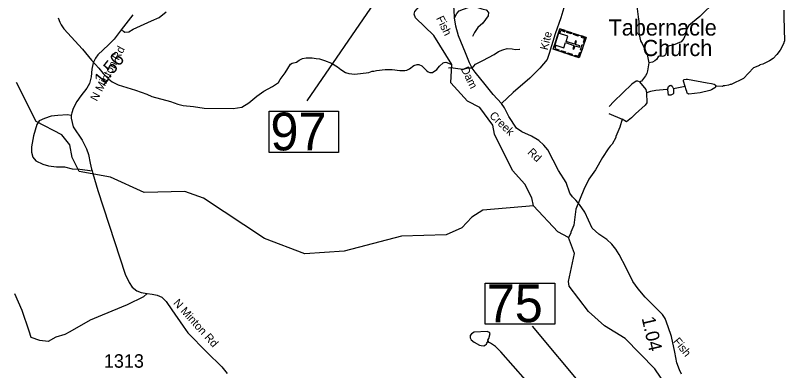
# Model space of a CAD drawing. Extents: x 1248224 to 1454986, y 825081 to 985870.
# Drawn here: x 1330449 to 1337583, y 885141 to 888434 of the extents above; entities that cross this region are included whole.
import ezdxf

# ---------------------------------------------------------------- set-up
doc = ezdxf.new("R2010")
doc.units = 0
for name, color, linetype in [('Exist Cultural Church with Cemetary CELL', 7, 'Continuous'), ('Exist Cultural Church with Cemetery Label', 7, 'Continuous'), ('Exist Hydrographic Creek Single Shore', 7, 'Continuous'), ('Exist Hydrographic Misc Water Feature', 7, 'Continuous'), ('Exist Road Non-System Type 51', 7, 'Continuous'), ('Exist Road Secondary Mileage Hundredths English Label', 7, 'Continuous'), ('Exist Road Secondary Structure Standard Bridge Number Label', 7, 'Continuous'), ('Exist Road Secondary Type 51 Attributed', 7, 'Continuous'), ('Exist Road Secondary Type 51 Label', 7, 'Continuous'), ('Exist Road Secondary Type 51 Number Label', 7, 'Continuous')]:
    doc.layers.add(name, color=color, linetype=linetype)

msp = doc.modelspace()

# ---------------------------------------------------------------- linework, layer by layer
at = {"layer": 'Exist Cultural Church with Cemetary CELL'}
for points in [[(1335741, 888228.9), (1335678, 888040), (1335436.5, 888120.6), (1335499.4, 888309.4)], [(1335485.8, 888268.5), (1335450.4, 888162.1), (1335536.3, 888133.5), (1335552.3, 888181.6), (1335629.6, 888155.9), (1335619.2, 888124.6), (1335629.6, 888121.1), (1335640.1, 888152.4), (1335680.1, 888139), (1335683.8, 888150), (1335643.7, 888163.4), (1335654.2, 888194.8), (1335643.8, 888198.3), (1335633.3, 888166.9), (1335556, 888192.6), (1335571.7, 888239.9)], [(1335489, 888278), (1335499.9, 888274.4), (1335506.9, 888295.3), (1335545.2, 888282.5), (1335548.7, 888293.1), (1335499.5, 888309.5)], [(1335565.8, 888287.3), (1335606.9, 888273.6), (1335603.3, 888262.8), (1335562.2, 888276.5)], [(1335629.5, 888266.1), (1335670.6, 888252.4), (1335667, 888241.6), (1335625.9, 888255.3)], [(1335699.9, 888242.6), (1335696.3, 888231.8), (1335726.8, 888221.7), (1335714, 888183.2), (1335724.6, 888179.7), (1335741, 888228.9)], [(1335446.9, 888152), (1335457.8, 888148.4), (1335450.9, 888127.5), (1335489.2, 888114.7), (1335485.7, 888104.1), (1335436.5, 888120.6)], [(1335508.6, 888108.5), (1335549.7, 888094.8), (1335546.1, 888084), (1335505, 888097.7)], [(1335717.5, 888158.6), (1335701.1, 888109.5), (1335690.3, 888113.1), (1335706.7, 888162.2)], [(1335571.1, 888087.6), (1335612.2, 888073.9), (1335608.6, 888063.1), (1335567.5, 888076.8)], [(1335636.9, 888053.7), (1335640.4, 888064.4), (1335671, 888054.3), (1335683.8, 888092.7), (1335694.4, 888089.2), (1335677.9, 888040)]]:
    msp.add_lwpolyline(points, close=True, dxfattribs=at)
at = {"layer": 'Exist Hydrographic Creek Single Shore'}
for points in [[(1335252.6, 886666.9), (1335237.7, 886742.7), (1335173.6, 886868.7), (1335059.6, 886995.7), (1334892.5, 887334), (1334877.6, 887416.3), (1334756.6, 887579.6), (1334641.6, 887637.8), (1334486.5, 887808.3), (1334495.7, 887978.6), (1334328.6, 888247.2), (1334160.8, 888410.5), (1334148.7, 888444.4), (1334153.5, 888471), (1334175.3, 888495.3), (1334245.5, 888570.4), (1334279.4, 888647.9), (1334266.5, 888741.8), (1334114.3, 888998.7), (1334146.7, 889125.4)], [(1335252.6, 886666.9), (1334784.6, 886627.1), (1334682.6, 886563.4), (1334588.6, 886463.5), (1334445.6, 886400.8), (1334028.6, 886386.1), (1333499.5, 886249), (1333132.6, 886223.6), (1332760.5, 886365.7), (1332193.6, 886738.2), (1332020.5, 886800.7), (1331644.5, 886791.8), (1331331.5, 886932.8), (1331040.5, 886987.9), (1330976.5, 887117.1), (1330954.5, 887232.5), (1330881.5, 887325.9), (1330642.5, 887448.9), (1330459.5, 887810.4)], [(1335913.6, 885557.1), (1335763.6, 885688.2), (1335585.6, 885924.9), (1335578.7, 885967.6), (1335634.4, 886225.7), (1335579, 886374.9), (1335480.6, 886426), (1335252.6, 886666.9)], [(1337143.9, 883382.4), (1337060.1, 883760.4), (1336878.5, 884107.3), (1336603.7, 884666.8), (1336525.7, 884944.1), (1336380.6, 885157), (1336103.7, 885438.5), (1335913.6, 885557.1)]]:
    msp.add_lwpolyline(points, dxfattribs=at)
at = {"layer": 'Exist Hydrographic Misc Water Feature'}
for p, q in [((1336660.1, 887774.6), (1336552.8, 887753.9)), ((1335954.2, 887525.6), (1336076.2, 887470.5))]:
    msp.add_line(p, q, dxfattribs=at)
for points in [[(1336969.6, 888593.6), (1336940.8, 888565.2), (1336795.7, 888424.5), (1336695.8, 888338.8), (1336672.9, 888299.3), (1336659.8, 888251.7), (1336647.1, 888219.9), (1336622.4, 888188.5), (1336549.7, 888156.1), (1336515.7, 888152.9), (1336505.5, 888149.1), (1336489.2, 888135.5), (1336484.9, 888119.6), (1336484.2, 888087.6), (1336477.7, 888067.8), (1336471.6, 888061.9), (1336463.5, 888056.1), (1336447.4, 888052.4), (1336419.5, 888055.1), (1336411.4, 888049.3), (1336394.8, 888025.7), (1336380.5, 888011.9), (1336358.3, 888000.5), (1336323.2, 887992.6)], [(1336213.7, 888519.8), (1336223.6, 888419.6), (1336230.7, 888377.4), (1336232.4, 888275.3), (1336239.3, 888225.2), (1336246.6, 888197), (1336254.2, 888180.9), (1336262.1, 888172.7), (1336307.9, 888071.6), (1336323.2, 887992.6)], [(1337577, 888482.6), (1337574.6, 888416.4), (1337582.8, 888198.5), (1337574.4, 888182.8), (1337574.2, 888174.8), (1337540.8, 888111.5), (1337511.9, 888072.1), (1337475.1, 888035), (1337442.6, 888011.7), (1337381.9, 887981.1), (1337353.7, 887973.8), (1337349.6, 887967.9), (1337295.7, 887946.2), (1337202.9, 887847.2), (1337085.7, 887793.9), (1337077.7, 887794.1), (1337061.5, 887786.5), (1337029.4, 887779.2), (1337013.4, 887779.5), (1337005.3, 887775.7), (1336949.4, 887777), (1336942.5, 887777)], [(1330844.7, 888412), (1330862.2, 888371.8), (1330872.9, 888347.2), (1330899.9, 888308.5), (1331070.7, 888121.5), (1331155.9, 888019.1), (1331223.8, 887945.2), (1331264.4, 887894), (1331314.9, 887842.6), (1331346.3, 887817.7), (1331401.6, 887790.1), (1331564.3, 887741.4), (1331667.2, 887704.5), (1331714.7, 887683), (1331889.4, 887634), (1331956.7, 887610), (1332004.4, 887598.7), (1332100.2, 887589.9), (1332199.8, 887575.1), (1332467.7, 887569.3), (1332548.2, 887583), (1332613.3, 887623.1), (1332687.1, 887684.9), (1332752.4, 887731), (1332833.8, 887774.7), (1332888.8, 887813), (1332903.6, 887838.7), (1332951.3, 887901.2), (1332999.5, 887979.9), (1333015.8, 887989.3), (1333056.1, 888000.2), (1333080.6, 888017.5), (1333113.1, 888034.5), (1333145.3, 888041.6), (1333201.3, 888039.9), (1333239.2, 888034.8), (1333269.1, 888030), (1333316.8, 888016.7), (1333380, 887990.8), (1333435.1, 887957.2), (1333466.4, 887932.3), (1333511.7, 887903.1), (1333541.4, 887894.1), (1333597.3, 887888.5), (1333725.7, 887904.8), (1333758.1, 887915.9), (1333774.1, 887915.5), (1333798.3, 887922.7), (1333878.6, 887932.4), (1333942.6, 887930.5), (1334014.3, 887922.4), (1334062.4, 887923.1), (1334078.5, 887926.6), (1334102.8, 887937.9), (1334143.7, 887968.7), (1334176, 887979.8), (1334192, 887977.3), (1334219.7, 887966.5), (1334262.5, 887921.3), (1334278.1, 887910.9), (1334294, 887904.4), (1334318, 887903.7), (1334358.8, 887932.5), (1334383.7, 887963.8), (1334416.5, 887992.8), (1334424.6, 887996.6), (1334440.7, 888000.2), (1334495.7, 887978.6)], [(1336323.2, 887992.6), (1336312.5, 887919.6), (1336304, 887895.8), (1336291.4, 887872), (1336254.3, 887824.8), (1336238.4, 887817.7)], [(1336238.4, 887817.7), (1336222.3, 887823.6), (1336206.4, 887824), (1336165.8, 887796.9), (1335998.1, 887634.8), (1335955.7, 887587.7)], [(1336238.4, 887817.7), (1336296.7, 887747.9), (1336300.7, 887716.2)], [(1336660.1, 887774.6), (1336644.3, 887824), (1336646.6, 887831.9), (1336652.6, 887837.8), (1336668.8, 887843.4), (1336682.8, 887843.1), (1336866, 887806.9), (1336905.9, 887802), (1336929.8, 887795.4), (1336937.7, 887791.3), (1336943.5, 887783.1), (1336942.5, 887777)], [(1336499.3, 887747.1), (1336489.2, 887745.9), (1336388.4, 887737.8), (1336338.3, 887729), (1336300.7, 887716.2)], [(1336499.3, 887747.1), (1336498.8, 887751.3), (1336505.3, 887775.1), (1336519.5, 887784.8), (1336527.6, 887786.6), (1336541.4, 887778.3), (1336552.8, 887753.9)], [(1336552.8, 887753.9), (1336551.9, 887710.1), (1336547.7, 887702.2), (1336527.5, 887692.7), (1336505.4, 887693.2), (1336499.3, 887747.1)], [(1336942.5, 887777), (1336941.2, 887769.2), (1336935, 887761.4), (1336904.7, 887744), (1336888.5, 887738.4), (1336800, 887716.5), (1336695.7, 887702.8), (1336687.7, 887705), (1336678, 887713.2), (1336676.2, 887727.2), (1336668.5, 887743.4), (1336660.1, 887774.6)], [(1336300.7, 887716.2), (1336304, 887623.8), (1336289.4, 887600.1), (1336199.7, 887522.2), (1336162.9, 887485), (1336117.5, 887448.2), (1336076.2, 887470.5)], [(1336076.2, 887470.5), (1336054.9, 887397.4), (1336018.9, 887310.3), (1336018.8, 887302.3), (1335983.5, 887241.1), (1335965, 887221.5), (1335946.8, 887195.4)], [(1335946.8, 887195.4), (1335893, 887116.9), (1335827.7, 887000.5), (1335767.3, 886915.2), (1335720.6, 886820.6), (1335647.5, 886638.8), (1335627.2, 886487.5), (1335601.4, 886424.2), (1335601.2, 886416.2), (1335579, 886374.9)], [(1334832.5, 885414), (1334831, 885422.8), (1334839.4, 885438.5), (1334852.7, 885486.1), (1334847, 885494.3), (1334825.2, 885502.9), (1334705, 885496.5), (1334680.5, 885481.1), (1334666.1, 885465.5), (1334667.4, 885443.6), (1334677, 885427.3), (1334702.4, 885404.5), (1334753.6, 885377), (1334769.4, 885372.6), (1334793.4, 885371.9), (1334809.7, 885379.4), (1334817.8, 885385.2), (1334820.1, 885395.2), (1334832.5, 885414)], [(1335609.8, 884629.5), (1335570, 884665.7), (1335506.8, 884699.4), (1335491.2, 884711.9), (1335421.1, 884782), (1335413.2, 884786.2), (1335351.1, 884851.9), (1335287.2, 884929.7), (1335256.1, 884960.7), (1335180.8, 885056.8), (1334950, 885315.4), (1334903.2, 885362.8), (1334856.2, 885396.1), (1334842.3, 885402.5), (1334832.5, 885414)]]:
    msp.add_lwpolyline(points, dxfattribs=at)
at = {"layer": 'Exist Road Non-System Type 51'}
for points in [[(1331430, 888299.2), (1331452.1, 888286), (1331462.9, 888277.4), (1331501.6, 888281.7), (1331540.4, 888305.4), (1331710.6, 888383.1), (1331781.7, 888415.4), (1331848.5, 888467.1)], [(1334521.9, 888410.9), (1334544.6, 888451.7), (1334565.8, 888474.5), (1334604.8, 888492.4), (1334648.7, 888505.4), (1334689.4, 888508.7), (1334736.6, 888505.4), (1334775.6, 888494), (1334787, 888492.4), (1334816.3, 888484.3), (1334837.4, 888461.5), (1334834.2, 888430.5), (1334785.4, 888360.5), (1334738.2, 888321.5), (1334705.7, 888274.3), (1334689.4, 888238.5)], [(1334684.4, 887943.2), (1334717, 887982.3), (1334785.3, 888014.8), (1334887.8, 888071.8), (1334930.1, 888097.9), (1334969.1, 888114.1), (1335009.8, 888127.2), (1335057, 888123.9), (1335084.6, 888117.4), (1335123.7, 888119), (1335128.2, 888119.7)], [(1334684.4, 887943.2), (1334653.5, 887944.8), (1334621, 887936.7), (1334601.5, 887933.4), (1334552.7, 887938.3), (1334486, 887946.5), (1334464.8, 887944.8)], [(1330968.2, 887505), (1330933.8, 887511.4), (1330843.3, 887507.1), (1330780.8, 887498.5), (1330720.4, 887476.9), (1330670.9, 887455.4), (1330649.3, 887423), (1330617, 887317.4), (1330597.6, 887216), (1330599.8, 887164.3), (1330610.6, 887119), (1330638.6, 887084.5), (1330703.2, 887054.3), (1330757.1, 887039.2), (1330830.3, 887030.6), (1330905.7, 887030.6), (1330974.7, 887011.2), (1331047.9, 887006.9), (1331119.1, 886998.3), (1331160, 886994)], [(1331671.2, 885856.6), (1331637.3, 885825.8), (1331487.5, 885750.8), (1331254.4, 885655), (1331142, 885609.2), (1330954.7, 885500.9), (1330908.9, 885475.9), (1330825.7, 885450.9), (1330754.9, 885409.2), (1330676, 885418.5), (1330596.9, 885447.7), (1330576.1, 885506), (1330513.6, 885697.6), (1330442.9, 885851.7)]]:
    msp.add_lwpolyline(points, dxfattribs=at)
at = {"layer": 'Exist Road Secondary Structure Standard Bridge Number Label'}
for p, q in [((1334089.4, 889004.6), (1333150.8, 887641)), ((1336984.3, 883479.1), (1335243.6, 885553.8))]:
    msp.add_line(p, q, dxfattribs=at)
for points in [[(1332801.9, 887545.2), (1333446.1, 887545.2), (1333446.1, 887162.9), (1332801.9, 887162.9)], [(1334806.9, 885952.4), (1335451.1, 885952.4), (1335451.1, 885570.1), (1334806.9, 885570.1)]]:
    msp.add_lwpolyline(points, close=True, dxfattribs=at)
at = {"layer": 'Exist Road Secondary Type 51 Attributed'}
for points in [[(1336098.1, 890174.4), (1336015.2, 890114.8), (1335882, 889993.4), (1335740, 889864), (1335674.7, 889801.5), (1335637.7, 889760.3), (1335622.1, 889724.7), (1335612.2, 889667.9), (1335612.2, 889347.6), (1335602.2, 889103.1), (1335602.3, 888872.5), (1335592.3, 888738.9), (1335575.3, 888655), (1335552.6, 888564), (1335507.2, 888411.2), (1335454.7, 888262), (1335399.3, 888080), (1335379.4, 888026), (1335311.7, 887943.1), (1335219.3, 887852.2), (1335066, 887718.6), (1334957.6, 887615.5)], [(1334957.6, 887615.5), (1334881.3, 887701), (1334804.8, 887793.4), (1334713.9, 887906.4), (1334684.4, 887943.2), (1334660.5, 887994.9), (1334622.4, 888086.5), (1334558.5, 888243), (1334534.1, 888333.1), (1334521.9, 888410.9), (1334518.8, 888484.2), (1334509.7, 888575.8), (1334491.4, 888629.2), (1334467, 888673.5), (1334441.1, 888721.6), (1334361.8, 888820.8), (1334288.6, 888904.8), (1334211.1, 889006.6), (1334146.7, 889125.4)], [(1331538.3, 888438.8), (1331430, 888299.2), (1331364.7, 888214.7), (1331313.7, 888162.1), (1331213.3, 888068), (1331192.6, 888037.7), (1331170.3, 887993.1), (1331159.2, 887934.1), (1331152.8, 887863.9), (1331135.4, 887802.8), (1331113.1, 887758.2), (1331055.7, 887686.4), (1331019.1, 887635.4), (1330985.6, 887571.6), (1330972.9, 887530.2), (1330968.2, 887505), (1330968.1, 887482.4), (1330974.5, 887439.3), (1330985.6, 887401.1), (1331068.3, 887276.1), (1331109.7, 887198), (1331127.2, 887143.8), (1331143.1, 887062.5), (1331155.9, 887006.7), (1331160, 886994), (1331167, 886966.8), (1331214.8, 886809.7), (1331369, 886338.7), (1331467.8, 886034.2), (1331504.4, 885957.6), (1331531.5, 885914.6), (1331576.1, 885879.5), (1331616, 885865.2), (1331671.2, 885856.6), (1331719, 885850.2), (1331765.2, 885840.6), (1331808.2, 885821.5), (1331848.1, 885781.6), (1331900.6, 885703.5), (1332004.2, 885552), (1332048.8, 885489.9), (1332225.2, 885310.7), (1332365.4, 885175.2), (1332414.8, 885114.6)], [(1336628, 885107.5), (1336608, 885149.2), (1336584.6, 885212.7), (1336566.2, 885312.9), (1336532.9, 885458.2), (1336502.8, 885546.8), (1336474.5, 885623.6), (1336449.7, 885661.1), (1336289.5, 885823.1), (1336224.4, 885898.3), (1336174.4, 885966.8), (1336114.7, 886094.4), (1336049.6, 886216.4), (1336017.9, 886266.5), (1335979.5, 886313.3), (1335934.4, 886355), (1335861, 886405.1), (1335797.6, 886461.9), (1335729.5, 886609.8), (1335679.4, 886681.6), (1335647.7, 886721.7), (1335614.3, 886751.7), (1335590.9, 886786.8), (1335557.6, 886883.7), (1335484.6, 886996.5), (1335387.8, 887186.9), (1335351.1, 887230.3), (1335304.3, 887273.8), (1335234.2, 887315.5), (1335147.4, 887353.9), (1335095.7, 887389), (1335023.9, 887495.9), (1334985.6, 887576.1), (1334957.6, 887615.5)]]:
    msp.add_lwpolyline(points, dxfattribs=at)

# ---------------------------------------------------------------- texts
at = {"layer": 'Exist Cultural Church with Cemetery Label'}
for s, p in [(' Tabernacle', (1335894.7, 888246.4)), (' Church', (1336209.8, 888056.4))]:
    msp.add_text(s, height=150, dxfattribs=at).set_placement(p)
at = {"layer": 'Exist Road Secondary Mileage Hundredths English Label'}
for s, rotation, p in [('1.56', 51.36265, (1331264.1, 887771.6)), ('1.04', 282.9365, (1336256, 885627.9))]:
    msp.add_text(s, height=125, rotation=rotation, dxfattribs=at).set_placement(p)
at = {"layer": 'Exist Road Secondary Structure Standard Bridge Number Label'}
for s, p in [('97', (1332814.5, 887182.7)), ('75', (1334819.5, 885589.8))]:
    msp.add_text(s, height=350, dxfattribs=at).set_placement(p)
at = {"layer": 'Exist Road Secondary Type 51 Label'}
for s, rotation, p in [('Fish            Dam ', 296.01545, (1334349.7, 888407.4)), ('Kite', 76.57024, (1335386, 888106.8)), ('N Minton Rd', 61.99166, (1331205.5, 887631.6)), ('Creek        Rd', 316.19047, (1334839.3, 887496.9)), ('N Minton Rd', 312.10511, (1331909.6, 885763.7)), ('Fish              Dam', 308.77234, (1336545.9, 885410.3))]:
    msp.add_text(s, height=75, rotation=rotation, dxfattribs=at).set_placement(p)
at = {"layer": 'Exist Road Secondary Type 51 Number Label'}
msp.add_text('1313', height=125, dxfattribs=at).set_placement((1331269.6, 885167.6))

doc.saveas('drawing.dxf')
